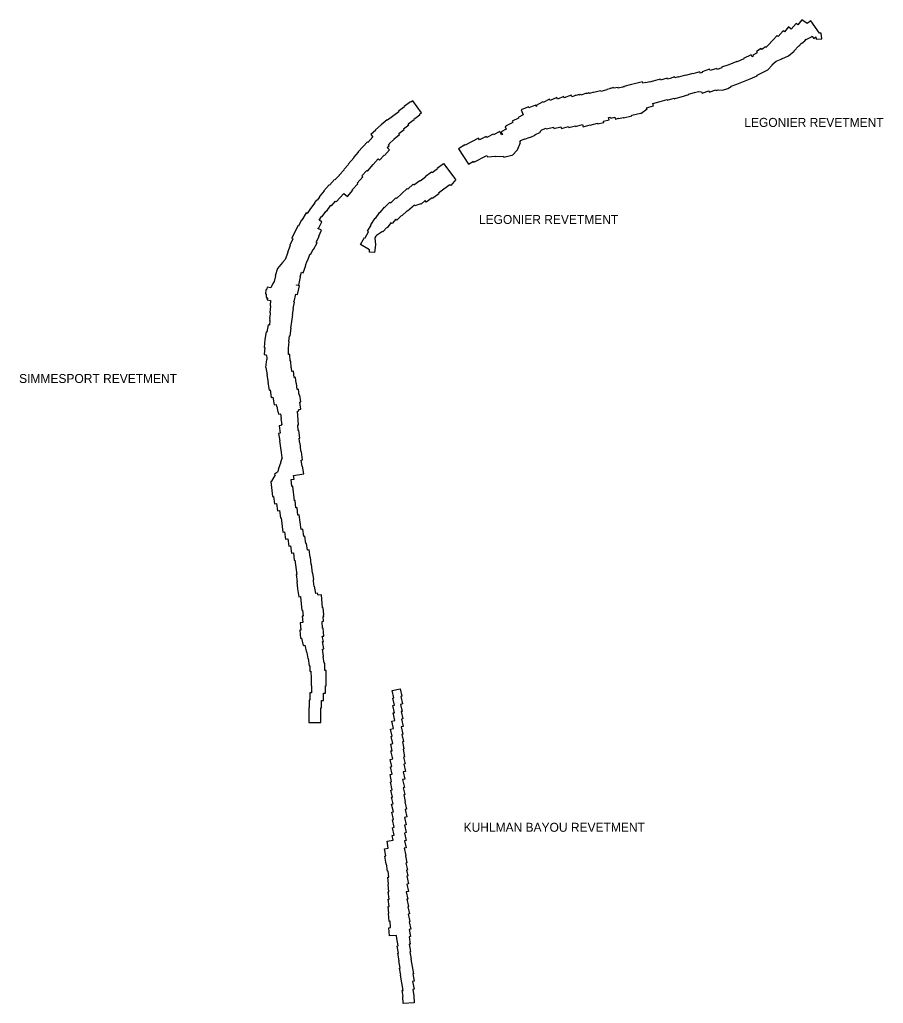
# Model space of a CAD drawing. Extents: x 2650582 to 3923188, y 277893 to 989177.
# Drawn here: x 3127672 to 3143079, y 887419 to 904975 of the extents above; entities that cross this region are included whole.
import ezdxf

# ---------------------------------------------------------------- set-up
doc = ezdxf.new("R2010")
doc.units = 0
doc.layers.add('Level 3', color=7, linetype='Continuous')

msp = doc.modelspace()

# ---------------------------------------------------------------- linework, layer by layer
at = {"layer": 'Level 3'}
for points in [[(3141167, 904233), (3141254, 904272), (3141256, 904270), (3141267, 904282), (3141271, 904275), (3141389, 904328), (3141487, 904412), (3141485, 904416), (3141570, 904507), (3141574, 904504), (3141617, 904554), (3141619, 904552), (3141676, 904597), (3141677, 904596), (3141701, 904625), (3141703, 904621), (3141796, 904672), (3141799, 904670), (3141807, 904681), (3141810, 904675), (3141812, 904676), (3141837, 904641), (3141877, 904670), (3141883, 904625), (3141983, 904635), (3141972, 904736), (3141942, 904734), (3141785, 904953), (3141718, 904905), (3141628, 904975), (3141556, 904884), (3141525, 904908), (3141437, 904806), (3141390, 904846), (3141315, 904757), (3141295, 904774), (3141205, 904676), (3141187, 904691), (3141110, 904607), (3141110, 904607), (3141023, 904520), (3141025, 904518), (3140986, 904481)], [(3140986, 904481), (3140976, 904493), (3140914, 904442), (3140898, 904463), (3140817, 904406), (3140830, 904386), (3140749, 904342), (3140760, 904322), (3140741, 904313), (3140724, 904348), (3140583, 904285), (3140588, 904274), (3140470, 904224), (3140468, 904229), (3140325, 904171), (3140325, 904171), (3140195, 904129), (3140199, 904117), (3140115, 904086), (3140108, 904106), (3139989, 904066), (3139980, 904092), (3139846, 904047), (3139850, 904034), (3139811, 904023)], [(3139782, 903694), (3139837, 903690), (3139847, 903663), (3139967, 903704), (3139975, 903684), (3140092, 903724), (3140097, 903710), (3140130, 903722), (3140208, 903717), (3140305, 903747), (3140363, 903785), (3140362, 903787), (3140467, 903822), (3140466, 903826), (3140703, 903918), (3140831, 903974), (3140826, 903987), (3140921, 904032), (3141017, 904082), (3141021, 904079), (3141099, 904166), (3141093, 904172), (3141167, 904233)], [(3139811, 904023), (3139804, 904045), (3139680, 904011), (3139678, 904017), (3139551, 903980), (3139549, 903985), (3139424, 903951), (3139422, 903957), (3139357, 903939), (3139352, 903953), (3139275, 903927), (3139229, 903915), (3139222, 903934), (3139101, 903893), (3139096, 903911), (3138972, 903875), (3138970, 903880), (3138915, 903863), (3138914, 903865), (3138845, 903847), (3138841, 903857), (3138788, 903841), (3138780, 903869), (3138643, 903833), (3138643, 903831), (3138586, 903816), (3138452, 903784), (3138453, 903775), (3138444, 903773), (3138442, 903777), (3138427, 903770), (3138348, 903754), (3138346, 903764), (3138267, 903754)], [(3138267, 903754), (3138265, 903762), (3138214, 903747), (3138201, 903745), (3138202, 903744), (3138145, 903727), (3138146, 903722), (3138038, 903691), (3138034, 903708), (3137914, 903674), (3137913, 903679), (3137836, 903657), (3137827, 903672), (3137785, 903650), (3137781, 903663), (3137680, 903630), (3137674, 903641), (3137654, 903631), (3137652, 903639), (3137598, 903622), (3137595, 903628), (3137558, 903608), (3137522, 903596), (3137508, 903631), (3137388, 903581), (3137378, 903604), (3137269, 903554), (3137253, 903587), (3137137, 903533), (3137123, 903558), (3137010, 903499), (3137004, 903509), (3136883, 903446), (3136890, 903430), (3136885, 903427), (3136874, 903452), (3136754, 903402), (3136747, 903419), (3136618, 903364), (3136656, 903276), (3136565, 903230), (3136571, 903219), (3136457, 903162), (3136467, 903140), (3136348, 903082), (3136351, 903076)], [(3138358, 903210), (3138440, 903231), (3138442, 903225), (3138593, 903261), (3138591, 903269), (3138746, 903308), (3138751, 903303), (3138868, 903385), (3138856, 903403), (3138981, 903436), (3138969, 903481), (3139100, 903515), (3139221, 903553), (3139225, 903538), (3139345, 903573), (3139348, 903563), (3139385, 903574), (3139385, 903573), (3139474, 903598), (3139474, 903597), (3139608, 903638), (3139606, 903644), (3139712, 903674), (3139712, 903673), (3139782, 903694)], [(3134272, 902650), (3134227, 902692), (3134261, 902721), (3134246, 902738), (3134268, 902758), (3134265, 902762), (3134355, 902845), (3134353, 902848), (3134446, 902927), (3134435, 902942), (3134529, 903014), (3134520, 903027), (3134617, 903096), (3134602, 903118), (3134708, 903193), (3134704, 903200), (3134812, 903276), (3134804, 903288), (3134839, 903313), (3134684, 903527), (3134651, 903503), (3134646, 903510), (3134529, 903427), (3134535, 903419), (3134427, 903341), (3134434, 903331), (3134233, 903182), (3134227, 903189), (3134119, 903101), (3134123, 903096), (3134020, 903008), (3134026, 903002), (3133938, 902924), (3133974, 902884)], [(3136613, 902819), (3136679, 902848), (3136682, 902843), (3136770, 902880), (3136774, 902872), (3136869, 902914), (3136864, 902923), (3136961, 902969), (3136957, 902979), (3136988, 903010), (3137065, 903042), (3137069, 903026), (3137196, 903057), (3137203, 903032), (3137326, 903064), (3137335, 903034), (3137460, 903069), (3137466, 903048), (3137587, 903080), (3137589, 903069), (3137715, 903105), (3137726, 903065), (3137850, 903098), (3137851, 903092), (3137979, 903129), (3137982, 903116), (3138094, 903143), (3138090, 903162), (3138189, 903189), (3138178, 903228), (3138213, 903237), (3138218, 903218), (3138291, 903237), (3138300, 903201), (3138356, 903216), (3138358, 903210)], [(3136351, 903076), (3136330, 903065), (3136353, 903020), (3136261, 902975), (3136284, 902929), (3136270, 902921), (3136239, 902980), (3136124, 902921), (3136119, 902930), (3136003, 902870), (3135993, 902889), (3135876, 902831), (3135860, 902859), (3135622, 902736), (3135616, 902744), (3135500, 902670), (3135678, 902398), (3135766, 902452), (3135776, 902435), (3136006, 902554), (3136020, 902529), (3136163, 902540), (3136164, 902534), (3136306, 902538), (3136310, 902521), (3136451, 902558), (3136459, 902550), (3136552, 902652), (3136607, 902783), (3136595, 902789), (3136613, 902819)], [(3133974, 902884), (3133881, 902786), (3133874, 902793), (3133710, 902616), (3133713, 902613), (3133626, 902518), (3133634, 902510), (3133531, 902394), (3133537, 902389), (3133456, 902300), (3133460, 902297), (3133370, 902199), (3133372, 902197), (3133295, 902116), (3133290, 902120), (3133198, 902022), (3133195, 902025), (3133100, 901923), (3133105, 901918), (3133017, 901814), (3133021, 901810), (3132980, 901753), (3132975, 901758), (3132932, 901711), (3132938, 901705), (3132860, 901603), (3132803, 901516), (3132783, 901528), (3132708, 901398), (3132700, 901402)], [(3133456, 901873), (3133518, 901818), (3133617, 901930), (3133605, 901941), (3133704, 902048), (3133695, 902057), (3133793, 902169), (3133775, 902186), (3133864, 902283), (3133874, 902274), (3133979, 902388), (3133976, 902391), (3134067, 902490), (3134091, 902470), (3134175, 902559), (3134183, 902552), (3134272, 902650)], [(3135453, 902122), (3135363, 902016), (3135346, 902029), (3135238, 901949), (3135236, 901952), (3135141, 901881), (3135150, 901869), (3135036, 901786), (3135028, 901797), (3134925, 901721), (3134904, 901748), (3134832, 901681), (3134828, 901686), (3134719, 901655), (3134716, 901665), (3134591, 901556), (3134585, 901563), (3134491, 901474), (3134485, 901480), (3134401, 901397), (3134383, 901414), (3134315, 901335), (3134295, 901352), (3134230, 901262), (3134221, 901268), (3134148, 901189), (3134144, 901193), (3134037, 901124), (3134029, 901111), (3134025, 901114), (3134006, 901082), (3134019, 900957), (3134002, 900817), (3133910, 900828), (3133915, 900869), (3133754, 900963), (3133826, 901086), (3133833, 901082), (3133894, 901189), (3133877, 901200), (3133941, 901310), (3133937, 901313), (3134011, 901434), (3134019, 901429), (3134096, 901538), (3134103, 901534), (3134182, 901630), (3134185, 901628), (3134277, 901720), (3134291, 901706), (3134385, 901794), (3134396, 901783), (3134485, 901865), (3134482, 901868), (3134585, 901964), (3134597, 901950), (3134694, 902038), (3134704, 902027), (3134812, 902108), (3134819, 902100), (3134914, 902168), (3134906, 902179), (3135019, 902261), (3135029, 902248), (3135125, 902319), (3135121, 902325), (3135232, 902409), (3135435, 902138), (3135453, 902122)], [(3132612, 900237), (3132613, 900241), (3132653, 900234), (3132681, 900387), (3132677, 900387), (3132698, 900470), (3132730, 900460), (3132775, 900586), (3132769, 900588), (3132801, 900672), (3132808, 900669), (3132857, 900794), (3132868, 900790), (3132907, 900880), (3132916, 900875), (3132977, 900992), (3132960, 901002), (3133013, 901105), (3133006, 901109), (3133059, 901216), (3132993, 901249), (3132995, 901252), (3133000, 901249), (3133064, 901369), (3133016, 901395), (3133058, 901462), (3133065, 901457), (3133140, 901556), (3133144, 901553), (3133223, 901662), (3133233, 901653), (3133307, 901738), (3133320, 901727), (3133456, 901873)], [(3132700, 901402), (3132644, 901291), (3132637, 901295), (3132525, 901075), (3132544, 901065), (3132492, 900949), (3132497, 900946), (3132450, 900822), (3132454, 900821), (3132408, 900694), (3132362, 900641), (3132361, 900642), (3132272, 900535), (3132274, 900532), (3132231, 900403), (3132235, 900401), (3132212, 900303), (3132210, 900304), (3132180, 900255), (3132153, 900187), (3132084, 900202), (3132074, 900154), (3132064, 900154), (3132058, 900084), (3132070, 900082), (3132070, 900024), (3132080, 900023), (3132077, 900006), (3132092, 900004), (3132088, 899973), (3132148, 899963), (3132141, 899872), (3132148, 899871), (3132136, 899745), (3132142, 899744), (3132140, 899720), (3132129, 899645), (3132133, 899644), (3132130, 899605), (3132135, 899604), (3132131, 899524)], [(3132559, 898701), (3132528, 898699), (3132521, 898762), (3132515, 898762), (3132507, 898881), (3132495, 898880), (3132491, 899001), (3132468, 899000), (3132470, 899115), (3132469, 899115), (3132477, 899229), (3132474, 899229), (3132484, 899332), (3132498, 899330), (3132518, 899469), (3132509, 899470), (3132526, 899589), (3132527, 899589), (3132544, 899712), (3132536, 899713), (3132554, 899816), (3132554, 899816), (3132555, 899820), (3132549, 899821), (3132574, 899936), (3132561, 899938), (3132563, 899946), (3132568, 899945), (3132597, 900079), (3132629, 900072), (3132662, 900226), (3132612, 900237)], [(3132131, 899524), (3132102, 899529), (3132080, 899401), (3132069, 899402), (3132048, 899266), (3132033, 899126), (3132046, 899125), (3132032, 898998), (3132071, 898993), (3132071, 898982), (3132074, 898982), (3132081, 898932), (3132082, 898909), (3132074, 898910), (3132058, 898767), (3132066, 898766), (3132086, 898636), (3132081, 898635), (3132103, 898500), (3132099, 898500), (3132120, 898364)], [(3132558, 896840), (3132739, 896867), (3132719, 897004), (3132711, 897003), (3132692, 897115), (3132719, 897120), (3132697, 897263), (3132691, 897262), (3132688, 897289), (3132689, 897289), (3132674, 897415), (3132670, 897414), (3132665, 897445), (3132660, 897504), (3132671, 897506), (3132649, 897644), (3132642, 897643), (3132632, 897745), (3132645, 897747), (3132626, 897991), (3132654, 897996), (3132650, 898016), (3132687, 898022), (3132667, 898150), (3132689, 898154), (3132669, 898276), (3132660, 898275), (3132647, 898378), (3132623, 898375), (3132610, 898488), (3132604, 898488), (3132595, 898590), (3132569, 898588), (3132559, 898701)], [(3132120, 898364), (3132139, 898366), (3132161, 898234), (3132191, 898239), (3132211, 898102), (3132250, 898107), (3132256, 898074), (3132259, 898074), (3132277, 897973), (3132283, 897973), (3132290, 897933), (3132325, 897939), (3132338, 897860), (3132331, 897859), (3132348, 897745), (3132336, 897743), (3132337, 897731), (3132303, 897726), (3132320, 897594), (3132292, 897590), (3132310, 897461), (3132307, 897460), (3132339, 897248), (3132349, 897157), (3132352, 897157)], [(3132352, 897157), (3132323, 897078), (3132329, 897076), (3132282, 896947), (3132289, 896945), (3132272, 896899), (3132219, 896865), (3132228, 896852), (3132163, 896737), (3132170, 896733), (3132152, 896731), (3132182, 896463), (3132201, 896465), (3132216, 896337), (3132254, 896341), (3132269, 896211)], [(3132997, 894704), (3132996, 894717), (3132989, 894716), (3132986, 894739), (3132953, 894735), (3132931, 894862), (3132924, 894861), (3132913, 894956), (3132914, 894956), (3132911, 894983), (3132921, 894985), (3132903, 895096), (3132898, 895095), (3132879, 895255), (3132872, 895254), (3132858, 895384), (3132854, 895384), (3132838, 895513), (3132804, 895509), (3132790, 895627), (3132776, 895626), (3132759, 895756), (3132740, 895753), (3132723, 895883), (3132693, 895879), (3132677, 896009), (3132673, 896008), (3132656, 896136), (3132636, 896133), (3132620, 896263), (3132601, 896261), (3132585, 896391), (3132572, 896390), (3132544, 896648), (3132529, 896646), (3132515, 896766), (3132567, 896774), (3132558, 896840)], [(3132269, 896211), (3132306, 896215), (3132322, 896086), (3132337, 896087), (3132368, 895831), (3132399, 895834), (3132414, 895706), (3132454, 895712), (3132471, 895578), (3132506, 895583), (3132523, 895454), (3132557, 895459), (3132571, 895329), (3132580, 895329), (3132615, 895073), (3132607, 895072), (3132622, 894944), (3132616, 894943), (3132630, 894817), (3132654, 894676), (3132684, 894681), (3132684, 894676)], [(3132684, 894676), (3132684, 894676), (3132694, 894552), (3132696, 894552), (3132706, 894437), (3132720, 894438), (3132729, 894332), (3132714, 894331), (3132724, 894214), (3132678, 894210), (3132689, 894079), (3132668, 894077), (3132680, 893937), (3132701, 893939), (3132730, 893803), (3132759, 893809), (3132786, 893680), (3132795, 893682), (3132810, 893572), (3132818, 893574), (3132837, 893443), (3132849, 893444), (3132849, 893350), (3132868, 893349), (3132869, 893218), (3132871, 893218), (3132871, 893086), (3132875, 893085), (3132875, 892963), (3132851, 892963), (3132850, 892831), (3132839, 892831)], [(3133057, 892822), (3133089, 892822), (3133089, 892953), (3133125, 892953), (3133125, 893086), (3133137, 893085), (3133137, 893359), (3133117, 893358), (3133116, 893490), (3133102, 893490), (3133084, 893612), (3133093, 893613), (3133075, 893743), (3133099, 893748), (3133072, 893876), (3133090, 893880), (3133071, 893972), (3133097, 893974), (3133085, 894114), (3133077, 894113), (3133066, 894236), (3133091, 894238), (3133083, 894321), (3133095, 894322), (3133092, 894353), (3133097, 894353), (3133086, 894479), (3133076, 894478), (3133056, 894709), (3132997, 894704)], [(3134352, 890420), (3134321, 890553), (3134354, 890561), (3134322, 890693), (3134343, 890698), (3134312, 890829), (3134338, 890835), (3134308, 890975), (3134332, 890980), (3134308, 891096), (3134325, 891100), (3134295, 891225), (3134318, 891231), (3134287, 891369), (3134308, 891374), (3134279, 891501), (3134318, 891510), (3134288, 891643), (3134309, 891648), (3134282, 891773), (3134326, 891782), (3134296, 891923), (3134317, 891927), (3134292, 892046), (3134331, 892055), (3134301, 892184), (3134316, 892188), (3134288, 892313), (3134341, 892325), (3134311, 892457), (3134362, 892469), (3134332, 892601), (3134356, 892606), (3134326, 892733), (3134356, 892741), (3134328, 892868), (3134344, 892871), (3134315, 893001), (3134460, 893034), (3134491, 892899), (3134474, 892895), (3134503, 892762), (3134468, 892755), (3134498, 892630), (3134476, 892625), (3134505, 892496), (3134484, 892491), (3134513, 892361), (3134478, 892353), (3134508, 892221), (3134490, 892217), (3134519, 892092), (3134501, 892088), (3134528, 891959), (3134511, 891955), (3134539, 891819), (3134520, 891815), (3134546, 891691), (3134525, 891687), (3134554, 891559), (3134515, 891551), (3134545, 891422), (3134503, 891413), (3134535, 891273), (3134512, 891268), (3134542, 891146), (3134525, 891142), (3134550, 891020), (3134544, 891018), (3134574, 890883), (3134550, 890878), (3134581, 890748), (3134537, 890738), (3134569, 890606), (3134537, 890598), (3134568, 890468), (3134534, 890459)], [(3132839, 892831), (3132838, 892700), (3132830, 892700), (3132829, 892430), (3133043, 892430), (3133044, 892570), (3133042, 892570), (3133042, 892691), (3133057, 892691), (3133057, 892822)], [(3134534, 890459), (3134566, 890326), (3134534, 890319), (3134564, 890194), (3134531, 890186), (3134560, 890056), (3134552, 890054), (3134580, 889926), (3134563, 889923), (3134589, 889802), (3134571, 889798), (3134594, 889692), (3134578, 889689), (3134607, 889551), (3134578, 889544), (3134606, 889418), (3134569, 889409), (3134598, 889281), (3134581, 889277), (3134610, 889146), (3134596, 889143), (3134624, 889016), (3134600, 889010), (3134631, 888877), (3134621, 888875), (3134647, 888743), (3134619, 888738), (3134644, 888611), (3134618, 888606), (3134640, 888476), (3134623, 888473), (3134644, 888343), (3134633, 888341), (3134656, 888206), (3134652, 888206), (3134674, 888079), (3134671, 888078), (3134695, 887946), (3134685, 887944), (3134709, 887813), (3134682, 887807), (3134707, 887671), (3134686, 887667), (3134706, 887553), (3134701, 887552), (3134708, 887426), (3134515, 887419), (3134508, 887543), (3134514, 887543), (3134496, 887647), (3134516, 887650), (3134466, 887922), (3134471, 887923), (3134450, 888044), (3134458, 888045), (3134435, 888177), (3134440, 888178), (3134417, 888312), (3134429, 888314), (3134408, 888442), (3134422, 888444), (3134400, 888577), (3134403, 888577), (3134392, 888632)], [(3134392, 888632), (3134268, 888625), (3134260, 888768), (3134289, 888770), (3134282, 888883), (3134262, 888882), (3134249, 889021), (3134259, 889022), (3134243, 889146), (3134263, 889149), (3134246, 889277), (3134264, 889279), (3134247, 889410), (3134260, 889411), (3134243, 889541), (3134254, 889543), (3134238, 889669), (3134258, 889671), (3134244, 889780), (3134236, 889779), (3134216, 889906), (3134209, 889905), (3134186, 890047), (3134204, 890050), (3134183, 890177), (3134246, 890188), (3134227, 890315), (3134336, 890332), (3134317, 890412), (3134352, 890420)]]:
    msp.add_lwpolyline(points, dxfattribs=at)

# ---------------------------------------------------------------- texts
for s, p in [('LEGONIER REVETMENT', (3140599, 903062)), ('LEGONIER REVETMENT', (3135865, 901330)), ('SIMMESPORT REVETMENT', (3127662, 898491)), ('KUHLMAN BAYOU REVETMENT', (3135591, 890481))]:
    msp.add_text(s, height=160, dxfattribs=at).set_placement(p)

doc.saveas('drawing.dxf')
